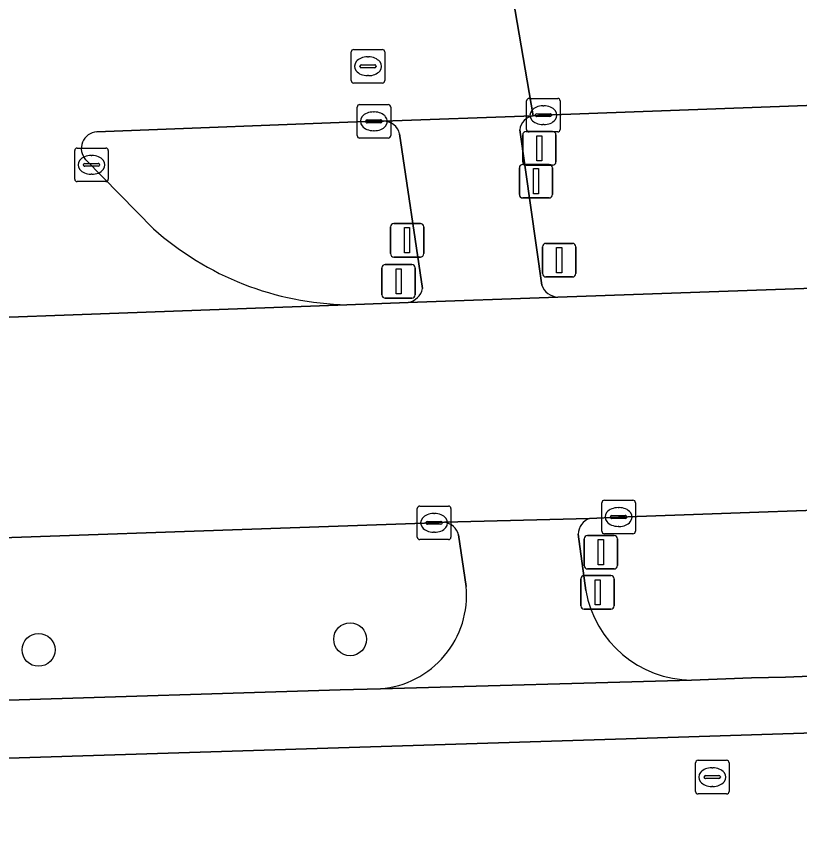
# Model space of a CAD drawing. Extents: x 160554 to 161248, y 385329 to 386506.
# Drawn here: x 160949.91 to 160973.26, y 386451.53 to 386475.66 of the extents above; entities that cross this region are included whole.
import ezdxf

# ---------------------------------------------------------------- set-up
doc = ezdxf.new("R2010")
doc.units = 0
for name, color, linetype in [('IMGEO_Berm_groen', 7, 'Continuous'), ('IMGEO_Boom', 7, 'Continuous'), ('IMGEO_Drukknoppaal', 7, 'Continuous'), ('IMGEO_Fietspad_gesloten', 7, 'Continuous'), ('IMGEO_Kolk', 7, 'Continuous'), ('IMGEO_OVBaan_gesloten', 7, 'Continuous'), ('IMGEO_Rijbaan_lokaal_gesloten', 7, 'Continuous'), ('IMGEO_Rijbaan_lokaal_open', 7, 'Continuous'), ('IMGEO_Rijbaan_regionaal_gesloten', 7, 'Continuous'), ('IMGEO_Rioolput', 7, 'Continuous'), ('IMGEO_Verkeerseiland_groen', 7, 'Continuous'), ('IMGEO_Verkeersregelinstallatiepaal', 7, 'Continuous')]:
    doc.layers.add(name, color=color, linetype=linetype)

msp = doc.modelspace()

# ---------------------------------------------------------------- linework, layer by layer
at = {"layer": 'IMGEO_Berm_groen'}
for points in [[(161035.332, 386475.249), (161025.855, 386474.909), (161004.373, 386474.129), (160985.901, 386473.455), (160965.62, 386472.712), (160965.318, 386472.691)], [(160964.915, 386472.278), (160965.57, 386467.65)], [(160966.046, 386467.293), (161025.581, 386469.385), (161043.934, 386470.03), (161044.45, 386470.302)], [(161048.08, 386463.189), (161048.02, 386463.211), (161047.96, 386463.226), (161046.671, 386463.258), (161044.423, 386463.32), (161042.412, 386463.35), (161025.819, 386462.757), (161025.781, 386462.756), (161005.311, 386462.05), (160986.838, 386461.411), (160967.863, 386460.736), (160966.998, 386460.695)], [(160962.669, 386460.579), (160962.363, 386460.562), (160944.041, 386459.932), (160931.4, 386459.494)], [(160963.321, 386458.664), (160963.094, 386460.207)], [(160966.659, 386460.226), (160966.882, 386458.545)], [(160970.039, 386455.874), (160971.827, 386455.939), (160972.833, 386455.965), (160975.062, 386456.053), (160977.866, 386456.122), (160978.29, 386456.132)], [(160934.11, 386454.814), (160934.647, 386454.818), (160936.899, 386454.842), (160949.355, 386455.263), (160959.561, 386455.59), (160960.766, 386455.616)]]:
    msp.add_lwpolyline(points, dxfattribs=at)
for centre, radius, start, end in [((160965.392, 386472.216), 0.481, 98.8392, 172.5651), ((160966.074, 386467.826), 0.534, 199.2542, 267.006), ((160967.162, 386460.219), 0.504, 109.0674, 179.2127), ((160962.608, 386460.08), 0.502, 14.5899, 83.0192), ((160960.529, 386458.409), 2.803, 274.8416, 5.2152), ((160970.068, 386459.11), 3.236, 190.0537, 269.4801)]:
    msp.add_arc(centre, radius, start, end, dxfattribs=at)
at = {"layer": 'IMGEO_Boom'}
for centre in [(160959.859, 386457.093), (160950.575, 386456.776)]:
    msp.add_circle(centre, 0.489, dxfattribs=at)
at = {"layer": 'IMGEO_Drukknoppaal'}
for p, q in [((160964.903, 386470.345), (160964.903, 386471.145)), ((160964.903, 386471.145), (160964.903, 386470.345)), ((160965.003, 386471.245), (160965.793, 386471.245)), ((160965.793, 386471.245), (160965.003, 386471.245)), ((160965.893, 386471.145), (160965.893, 386470.345)), ((160965.893, 386470.345), (160965.893, 386471.145)), ((160965.793, 386470.245), (160965.003, 386470.245)), ((160965.003, 386470.245), (160965.793, 386470.245)), ((160961.063, 386468.585), (160961.063, 386469.385)), ((160961.063, 386469.385), (160961.063, 386468.585)), ((160961.163, 386469.485), (160961.953, 386469.485)), ((160961.953, 386469.485), (160961.163, 386469.485)), ((160962.053, 386469.385), (160962.053, 386468.585)), ((160962.053, 386468.585), (160962.053, 386469.385)), ((160961.953, 386468.485), (160961.163, 386468.485)), ((160961.163, 386468.485), (160961.953, 386468.485)), ((160966.839, 386458.992), (160967.629, 386458.992)), ((160967.629, 386458.992), (160966.839, 386458.992)), ((160966.739, 386458.092), (160966.739, 386458.892)), ((160966.739, 386458.892), (160966.739, 386458.092)), ((160967.729, 386458.892), (160967.729, 386458.092)), ((160967.729, 386458.092), (160967.729, 386458.892)), ((160967.629, 386457.992), (160966.839, 386457.992)), ((160966.839, 386457.992), (160967.629, 386457.992))]:
    msp.add_line(p, q, dxfattribs=at)
for points in [[(160965.323, 386471.12), (160965.473, 386471.12), (160965.473, 386470.37), (160965.323, 386470.37), (160965.323, 386471.12)], [(160961.483, 386469.36), (160961.633, 386469.36), (160961.633, 386468.61), (160961.483, 386468.61), (160961.483, 386469.36)], [(160967.159, 386458.867), (160967.309, 386458.867), (160967.309, 386458.117), (160967.159, 386458.117), (160967.159, 386458.867)]]:
    msp.add_lwpolyline(points, dxfattribs=at)
for centre, start, end in [((160965.003, 386471.145), 90, 180), ((160965.003, 386471.145), 90, 180), ((160965.793, 386471.145), 0, 90), ((160965.793, 386471.145), 360, 90), ((160965.003, 386470.345), 180, 270), ((160965.003, 386470.345), 180, 270), ((160965.793, 386470.345), 270, 0), ((160965.793, 386470.345), 270, 0), ((160961.163, 386469.385), 90, 180), ((160961.163, 386469.385), 90, 180), ((160961.953, 386469.385), 0, 90), ((160961.953, 386469.385), 360, 90), ((160961.163, 386468.585), 180, 270), ((160961.163, 386468.585), 180, 270), ((160961.953, 386468.585), 270, 0), ((160961.953, 386468.585), 270, 0), ((160966.839, 386458.892), 90, 180), ((160966.839, 386458.892), 90, 180), ((160967.629, 386458.892), 0, 90), ((160967.629, 386458.892), 360, 90), ((160966.839, 386458.092), 180, 270), ((160966.839, 386458.092), 180, 270), ((160967.629, 386458.092), 270, 0), ((160967.629, 386458.092), 270, 0)]:
    msp.add_arc(centre, 0.1, start, end, dxfattribs=at)
at = {"layer": 'IMGEO_Fietspad_gesloten'}
for points in [[(160965.318, 386472.691), (160960.854, 386472.533)], [(160965.57, 386467.65), (160964.915, 386472.278)], [(160961.334, 386472.157), (160962.021, 386467.548)], [(160961.589, 386467.129), (160966.046, 386467.293)], [(160966.998, 386460.695), (160962.669, 386460.579)], [(160963.094, 386460.207), (160963.321, 386458.664)], [(160966.882, 386458.545), (160966.659, 386460.226)], [(160960.766, 386455.616), (160970.039, 386455.874)]]:
    msp.add_lwpolyline(points, dxfattribs=at)
for centre, radius, start, end in [((160960.86, 386472.047), 0.486, 13.1108, 90.7436), ((160965.392, 386472.216), 0.481, 98.8392, 172.5651), ((160966.074, 386467.826), 0.534, 199.2542, 267.006), ((160961.481, 386467.673), 0.555, 281.2637, 346.9859), ((160967.162, 386460.219), 0.504, 109.0674, 179.2127), ((160962.608, 386460.08), 0.502, 14.5899, 83.0192), ((160960.529, 386458.409), 2.803, 274.8416, 5.2152), ((160970.068, 386459.11), 3.236, 190.0537, 269.4801)]:
    msp.add_arc(centre, radius, start, end, dxfattribs=at)
at = {"layer": 'IMGEO_Kolk'}
for p, q in [((160965.194, 386473.212), (160966.046, 386473.212)), ((160960.068, 386472.103), (160960.068, 386472.955)), ((160960.143, 386473.029), (160960.995, 386473.029)), ((160961.069, 386472.955), (160961.069, 386472.103)), ((160965.119, 386472.286), (160965.119, 386473.138)), ((160965.607, 386472.992), (160965.632, 386472.992)), ((160966.12, 386473.138), (160966.12, 386472.286)), ((160960.556, 386472.809), (160960.581, 386472.809)), ((160965.378, 386472.706), (160965.378, 386472.718)), ((160965.421, 386472.755), (160965.819, 386472.755)), ((160965.862, 386472.718), (160965.862, 386472.706)), ((160960.327, 386472.523), (160960.327, 386472.535)), ((160960.765, 386472.486), (160960.367, 386472.486)), ((160960.37, 386472.572), (160960.768, 386472.572)), ((160960.811, 386472.535), (160960.811, 386472.523)), ((160965.816, 386472.669), (160965.418, 386472.669)), ((160960.579, 386472.249), (160960.554, 386472.249)), ((160965.63, 386472.432), (160965.605, 386472.432)), ((160960.995, 386472.029), (160960.143, 386472.029)), ((160966.046, 386472.212), (160965.194, 386472.212)), ((160951.726, 386471.732), (160952.578, 386471.732)), ((160951.651, 386470.806), (160951.651, 386471.658)), ((160952.139, 386471.512), (160952.164, 386471.512)), ((160952.652, 386471.658), (160952.652, 386470.806)), ((160951.953, 386471.275), (160952.351, 386471.275)), ((160951.91, 386471.226), (160951.91, 386471.238)), ((160952.348, 386471.189), (160951.95, 386471.189)), ((160952.394, 386471.238), (160952.394, 386471.226)), ((160952.162, 386470.952), (160952.137, 386470.952)), ((160952.578, 386470.732), (160951.726, 386470.732)), ((160967.362, 386460.31), (160967.362, 386461.162)), ((160967.437, 386461.236), (160968.289, 386461.236)), ((160968.363, 386461.162), (160968.363, 386460.31)), ((160961.862, 386460.136), (160961.862, 386460.988)), ((160961.937, 386461.062), (160962.789, 386461.062)), ((160962.863, 386460.988), (160962.863, 386460.136)), ((160967.85, 386461.016), (160967.875, 386461.016)), ((160962.35, 386460.842), (160962.375, 386460.842)), ((160967.621, 386460.73), (160967.621, 386460.742)), ((160968.059, 386460.693), (160967.661, 386460.693)), ((160967.664, 386460.779), (160968.062, 386460.779)), ((160968.105, 386460.742), (160968.105, 386460.73)), ((160962.121, 386460.556), (160962.121, 386460.568)), ((160962.559, 386460.519), (160962.161, 386460.519)), ((160962.164, 386460.605), (160962.562, 386460.605)), ((160962.605, 386460.568), (160962.605, 386460.556)), ((160967.873, 386460.456), (160967.848, 386460.456)), ((160962.373, 386460.282), (160962.348, 386460.282)), ((160968.289, 386460.236), (160967.437, 386460.236)), ((160962.789, 386460.062), (160961.937, 386460.062))]:
    msp.add_line(p, q, dxfattribs=at)
for points in [[(160965.194, 386473.212), (160966.046, 386473.212)], [(160960.068, 386472.103), (160960.068, 386472.955)], [(160960.143, 386473.029), (160960.995, 386473.029)], [(160961.069, 386472.955), (160961.069, 386472.103)], [(160965.119, 386472.286), (160965.119, 386473.138)], [(160966.12, 386473.138), (160966.12, 386472.286)], [(160960.995, 386472.029), (160960.143, 386472.029)], [(160966.046, 386472.212), (160965.194, 386472.212)], [(160951.726, 386471.732), (160952.578, 386471.732)], [(160951.651, 386470.806), (160951.651, 386471.658)], [(160952.652, 386471.658), (160952.652, 386470.806)], [(160952.578, 386470.732), (160951.726, 386470.732)], [(160967.362, 386460.31), (160967.362, 386461.162)], [(160967.437, 386461.236), (160968.289, 386461.236)], [(160968.363, 386461.162), (160968.363, 386460.31)], [(160961.862, 386460.136), (160961.862, 386460.988)], [(160961.937, 386461.062), (160962.789, 386461.062)], [(160962.863, 386460.988), (160962.863, 386460.136)], [(160968.289, 386460.236), (160967.437, 386460.236)], [(160962.789, 386460.062), (160961.937, 386460.062)]]:
    msp.add_lwpolyline(points, dxfattribs=at)
for centre, radius, start, end in [((160965.196, 386473.136), 0.0765, 91.552, 178.448), ((160965.196, 386473.136), 0.0765, 91.552, 178.448), ((160966.044, 386473.136), 0.0765, 1.552, 88.448), ((160966.044, 386473.136), 0.0765, 1.552, 88.448), ((160960.145, 386472.953), 0.0765, 91.552, 178.448), ((160960.145, 386472.953), 0.0765, 91.552, 178.448), ((160960.993, 386472.953), 0.0765, 1.552, 88.448), ((160960.993, 386472.953), 0.0765, 1.552, 88.448), ((160965.418, 386472.715), 0.0403, 85.8775, 175.7526), ((160965.415, 386472.705), 0.0366, 178.938, 274.7102), ((160965.819, 386472.712), 0.043, 264.8664, 352.4533), ((160965.823, 386472.717), 0.0386, 1.7309, 96.639), ((160960.367, 386472.532), 0.0403, 85.8775, 175.7526), ((160960.364, 386472.522), 0.0366, 178.938, 274.7102), ((160960.768, 386472.529), 0.043, 264.8664, 352.4533), ((160960.772, 386472.534), 0.0386, 1.7309, 96.639), ((160965.196, 386472.288), 0.0765, 181.552, 268.448), ((160965.196, 386472.288), 0.0765, 181.552, 268.448), ((160966.044, 386472.288), 0.0765, 271.552, 358.448), ((160966.044, 386472.288), 0.0765, 271.552, 358.448), ((160960.145, 386472.105), 0.0765, 181.552, 268.448), ((160960.145, 386472.105), 0.0765, 181.552, 268.448), ((160960.993, 386472.105), 0.0765, 271.552, 358.448), ((160960.993, 386472.105), 0.0765, 271.552, 358.448), ((160951.728, 386471.656), 0.0765, 91.552, 178.448), ((160951.728, 386471.656), 0.0765, 91.552, 178.448), ((160952.576, 386471.656), 0.0765, 1.552, 88.448), ((160952.576, 386471.656), 0.0765, 1.552, 88.448), ((160951.95, 386471.235), 0.0403, 85.8775, 175.7526), ((160952.355, 386471.237), 0.0386, 1.7309, 96.639), ((160951.947, 386471.225), 0.0366, 178.938, 274.7102), ((160952.351, 386471.232), 0.043, 264.8664, 352.4533), ((160951.728, 386470.808), 0.0765, 181.552, 268.448), ((160951.728, 386470.808), 0.0765, 181.552, 268.448), ((160952.576, 386470.808), 0.0765, 271.552, 358.448), ((160952.576, 386470.808), 0.0765, 271.552, 358.448), ((160967.439, 386461.16), 0.0765, 91.552, 178.448), ((160967.439, 386461.16), 0.0765, 91.552, 178.448), ((160968.287, 386461.16), 0.0765, 1.552, 88.448), ((160968.287, 386461.16), 0.0765, 1.552, 88.448), ((160961.939, 386460.986), 0.0765, 91.552, 178.448), ((160961.939, 386460.986), 0.0765, 91.552, 178.448), ((160962.787, 386460.986), 0.0765, 1.552, 88.448), ((160962.787, 386460.986), 0.0765, 1.552, 88.448), ((160967.661, 386460.739), 0.0403, 85.8775, 175.7526), ((160967.658, 386460.729), 0.0366, 178.938, 274.7102), ((160968.062, 386460.736), 0.043, 264.8664, 352.4533), ((160968.066, 386460.741), 0.0386, 1.7309, 96.639), ((160962.161, 386460.565), 0.0403, 85.8775, 175.7526), ((160962.158, 386460.555), 0.0366, 178.938, 274.7102), ((160962.562, 386460.562), 0.043, 264.8664, 352.4533), ((160962.566, 386460.567), 0.0386, 1.7309, 96.639), ((160967.439, 386460.312), 0.0765, 181.552, 268.448), ((160967.439, 386460.312), 0.0765, 181.552, 268.448), ((160968.287, 386460.312), 0.0765, 271.552, 358.448), ((160968.287, 386460.312), 0.0765, 271.552, 358.448), ((160961.939, 386460.138), 0.0765, 181.552, 268.448), ((160961.939, 386460.138), 0.0765, 181.552, 268.448), ((160962.787, 386460.138), 0.0765, 271.552, 358.448), ((160962.787, 386460.138), 0.0765, 271.552, 358.448)]:
    msp.add_arc(centre, radius, start, end, dxfattribs=at)
for centre, major_axis, ratio, start_param, end_param in [((160965.606, 386472.712), (-0.387, 0.002), 0.722429, 4.712389, 7.853982), ((160965.631, 386472.712), (-0.39, 0.002), 0.717154, 1.570796, 4.712389), ((160960.555, 386472.529), (-0.387, 0.002), 0.722429, 4.712389, 7.853982), ((160960.58, 386472.529), (-0.39, 0.002), 0.717154, 1.570796, 4.712389), ((160952.138, 386471.232), (-0.387, 0.002), 0.722429, 4.712389, 7.853982), ((160952.163, 386471.232), (-0.39, 0.002), 0.717154, 1.570796, 4.712389), ((160967.849, 386460.736), (-0.387, 0.002), 0.722429, 4.712389, 7.853982), ((160967.874, 386460.736), (-0.39, 0.002), 0.717154, 1.570796, 4.712389), ((160962.349, 386460.562), (-0.387, 0.002), 0.722429, 4.712389, 7.853982), ((160962.374, 386460.562), (-0.39, 0.002), 0.717154, 1.570796, 4.712389)]:
    msp.add_ellipse(centre, major_axis=major_axis, ratio=ratio, start_param=start_param, end_param=end_param, dxfattribs=at)
at = {"layer": 'IMGEO_OVBaan_gesloten'}
for points in [[(160838.092, 386456.3), (160838.335, 386456.31), (160846.133, 386456.55), (160852.127, 386456.713), (160872.596, 386457.423), (160891.121, 386458.065), (160907.581, 386458.638), (160924.605, 386459.241), (160924.9, 386459.274), (160928.309, 386459.403), (160931.4, 386459.494), (160944.041, 386459.932), (160962.363, 386460.562), (160962.669, 386460.579), (160966.998, 386460.695), (160967.863, 386460.736), (160986.838, 386461.411), (161005.311, 386462.05), (161025.781, 386462.756), (161025.819, 386462.757), (161025.581, 386469.385)], [(161025.581, 386469.385), (160966.046, 386467.293), (160961.589, 386467.129), (160959.764, 386467.064), (160941.261, 386466.389), (160941.101, 386466.403), (160938.678, 386466.316), (160930.387, 386466.037), (160927.041, 386465.92), (160923.874, 386465.819), (160888.986, 386464.617), (160869.247, 386463.931), (160859.014, 386463.581), (160848.678, 386463.298)]]:
    msp.add_lwpolyline(points, dxfattribs=at)
at = {"layer": 'IMGEO_Rijbaan_lokaal_gesloten'}
msp.add_lwpolyline([(160914.745, 386452.456), (160968.089, 386454.126), (160977.113, 386454.414), (160977.884, 386454.459), (160977.866, 386456.122), (160975.062, 386456.053), (160972.833, 386455.965), (160971.827, 386455.939), (160970.039, 386455.874), (160960.766, 386455.616), (160959.561, 386455.59), (160949.355, 386455.263), (160936.899, 386454.842), (160934.647, 386454.818), (160934.11, 386454.814), (160928.92, 386454.642)], dxfattribs=at)
at = {"layer": 'IMGEO_Rijbaan_lokaal_open'}
msp.add_lwpolyline([(160953.521, 386450.568), (160977.958, 386451.373), (160977.884, 386454.459), (160977.113, 386454.414), (160968.089, 386454.126), (160914.745, 386452.456), (160852.696, 386450.515), (160852.71, 386452.225), (160849.907, 386452.172), (160848.813, 386452.129), (160848.661, 386452.071), (160848.499, 386452.009), (160841.687, 386448.669), (160835.715, 386445.741), (160834.902, 386445.264), (160834.889, 386445.05), (160837.531, 386445.137), (160852.709, 386445.698), (160852.687, 386446.189), (160852.696, 386447.375), (160901.237, 386448.921)], close=True, dxfattribs=at)
at = {"layer": 'IMGEO_Rijbaan_regionaal_gesloten'}
for points in [[(161045.309, 386482.044), (161016.121, 386480.981), (160983.233, 386479.827), (160977.198, 386479.633), (160975.189, 386479.64), (160964.003, 386480.35), (160965.318, 386472.691), (160965.62, 386472.712), (160985.901, 386473.455), (161004.373, 386474.129), (161025.855, 386474.909), (161035.332, 386475.249)], [(160952.314, 386472.215), (160960.569, 386472.529), (160960.854, 386472.533), (160965.318, 386472.691), (160964.003, 386480.35), (160959.711, 386480.643), (160957.514, 386480.861)], [(160953.999, 386469.328), (160951.978, 386471.386)], [(160941.101, 386466.403), (160941.261, 386466.389), (160959.764, 386467.064)]]:
    msp.add_lwpolyline(points, dxfattribs=at)
for centre, radius, start, end in [((160952.344, 386471.72), 0.496, 93.5176, 222.3562), ((160959.932, 386475.964), 8.901, 228.1996, 268.9191)]:
    msp.add_arc(centre, radius, start, end, dxfattribs=at)
at = {"layer": 'IMGEO_Rioolput'}
for p, q in [((160959.967, 386474.67), (160960.819, 386474.67)), ((160959.892, 386473.744), (160959.892, 386474.596)), ((160960.38, 386474.45), (160960.405, 386474.45)), ((160960.893, 386474.596), (160960.893, 386473.744)), ((160960.151, 386474.164), (160960.151, 386474.176)), ((160960.194, 386474.213), (160960.592, 386474.213)), ((160960.635, 386474.176), (160960.635, 386474.164)), ((160960.589, 386474.127), (160960.191, 386474.127)), ((160960.819, 386473.67), (160959.967, 386473.67)), ((160960.403, 386473.89), (160960.378, 386473.89)), ((160970.154, 386452.559), (160970.154, 386453.411)), ((160970.229, 386453.485), (160971.081, 386453.485)), ((160971.155, 386453.411), (160971.155, 386452.559)), ((160970.642, 386453.265), (160970.667, 386453.265)), ((160970.413, 386452.979), (160970.413, 386452.991)), ((160970.851, 386452.942), (160970.453, 386452.942)), ((160970.456, 386453.028), (160970.854, 386453.028)), ((160970.897, 386452.991), (160970.897, 386452.979)), ((160970.665, 386452.705), (160970.64, 386452.705)), ((160971.081, 386452.485), (160970.229, 386452.485))]:
    msp.add_line(p, q, dxfattribs=at)
for points in [[(160959.967, 386474.67), (160960.819, 386474.67)], [(160959.892, 386473.744), (160959.892, 386474.596)], [(160960.893, 386474.596), (160960.893, 386473.744)], [(160960.819, 386473.67), (160959.967, 386473.67)], [(160970.154, 386452.559), (160970.154, 386453.411)], [(160970.229, 386453.485), (160971.081, 386453.485)], [(160971.155, 386453.411), (160971.155, 386452.559)], [(160971.081, 386452.485), (160970.229, 386452.485)]]:
    msp.add_lwpolyline(points, dxfattribs=at)
for centre, radius, start, end in [((160959.969, 386474.594), 0.0765, 91.552, 178.448), ((160959.969, 386474.594), 0.0765, 91.552, 178.448), ((160960.817, 386474.594), 0.0765, 1.552, 88.448), ((160960.817, 386474.594), 0.0765, 1.552, 88.448), ((160960.191, 386474.173), 0.0403, 85.8775, 175.7526), ((160960.188, 386474.163), 0.0366, 178.938, 274.7102), ((160960.592, 386474.17), 0.043, 264.8664, 352.4533), ((160960.596, 386474.175), 0.0386, 1.7309, 96.639), ((160959.969, 386473.746), 0.0765, 181.552, 268.448), ((160959.969, 386473.746), 0.0765, 181.552, 268.448), ((160960.817, 386473.746), 0.0765, 271.552, 358.448), ((160960.817, 386473.746), 0.0765, 271.552, 358.448), ((160970.231, 386453.409), 0.0765, 91.552, 178.448), ((160970.231, 386453.409), 0.0765, 91.552, 178.448), ((160971.079, 386453.409), 0.0765, 1.552, 88.448), ((160971.079, 386453.409), 0.0765, 1.552, 88.448), ((160970.453, 386452.988), 0.0403, 85.8775, 175.7526), ((160970.45, 386452.978), 0.0366, 178.938, 274.7102), ((160970.854, 386452.985), 0.043, 264.8664, 352.4533), ((160970.858, 386452.99), 0.0386, 1.7309, 96.639), ((160970.231, 386452.561), 0.0765, 181.552, 268.448), ((160970.231, 386452.561), 0.0765, 181.552, 268.448), ((160971.079, 386452.561), 0.0765, 271.552, 358.448), ((160971.079, 386452.561), 0.0765, 271.552, 358.448)]:
    msp.add_arc(centre, radius, start, end, dxfattribs=at)
for centre, major_axis, ratio, start_param, end_param in [((160960.379, 386474.17), (-0.387, 0.002), 0.722429, 4.712389, 7.853982), ((160960.404, 386474.17), (-0.39, 0.002), 0.717154, 1.570796, 4.712389), ((160970.641, 386452.985), (-0.387, 0.002), 0.722429, 4.712389, 7.853982), ((160970.666, 386452.985), (-0.39, 0.002), 0.717154, 1.570796, 4.712389)]:
    msp.add_ellipse(centre, major_axis=major_axis, ratio=ratio, start_param=start_param, end_param=end_param, dxfattribs=at)
at = {"layer": 'IMGEO_Verkeerseiland_groen'}
for points in [[(160960.854, 386472.533), (160960.569, 386472.529), (160952.314, 386472.215)], [(160962.021, 386467.548), (160961.334, 386472.157)], [(160951.978, 386471.386), (160953.999, 386469.328)], [(160959.764, 386467.064), (160961.589, 386467.129)]]:
    msp.add_lwpolyline(points, dxfattribs=at)
for centre, radius, start, end in [((160960.86, 386472.047), 0.486, 13.1108, 90.7436), ((160952.344, 386471.72), 0.496, 93.5176, 222.3562), ((160959.932, 386475.964), 8.901, 228.1996, 268.9191), ((160961.481, 386467.673), 0.555, 281.2637, 346.9859)]:
    msp.add_arc(centre, radius, start, end, dxfattribs=at)
at = {"layer": 'IMGEO_Verkeersregelinstallatiepaal'}
for p, q in [((160965.104, 386472.226), (160965.894, 386472.226)), ((160965.894, 386472.226), (160965.104, 386472.226)), ((160965.004, 386471.326), (160965.004, 386472.126)), ((160965.004, 386472.126), (160965.004, 386471.326)), ((160965.994, 386472.126), (160965.994, 386471.326)), ((160965.994, 386471.326), (160965.994, 386472.126)), ((160965.894, 386471.226), (160965.104, 386471.226)), ((160965.104, 386471.226), (160965.894, 386471.226)), ((160965.695, 386468.891), (160966.485, 386468.891)), ((160966.485, 386468.891), (160965.695, 386468.891)), ((160965.595, 386467.991), (160965.595, 386468.791)), ((160965.595, 386468.791), (160965.595, 386467.991)), ((160966.585, 386468.791), (160966.585, 386467.991)), ((160966.585, 386467.991), (160966.585, 386468.791)), ((160960.809, 386467.36), (160960.809, 386468.16)), ((160960.809, 386468.16), (160960.809, 386467.36)), ((160960.909, 386468.26), (160961.699, 386468.26)), ((160961.699, 386468.26), (160960.909, 386468.26)), ((160961.799, 386468.16), (160961.799, 386467.36)), ((160961.799, 386467.36), (160961.799, 386468.16)), ((160966.485, 386467.891), (160965.695, 386467.891)), ((160965.695, 386467.891), (160966.485, 386467.891)), ((160961.699, 386467.26), (160960.909, 386467.26)), ((160960.909, 386467.26), (160961.699, 386467.26)), ((160966.937, 386460.188), (160967.727, 386460.188)), ((160967.727, 386460.188), (160966.937, 386460.188)), ((160966.837, 386459.288), (160966.837, 386460.088)), ((160966.837, 386460.088), (160966.837, 386459.288)), ((160967.827, 386460.088), (160967.827, 386459.288)), ((160967.827, 386459.288), (160967.827, 386460.088)), ((160967.727, 386459.188), (160966.937, 386459.188)), ((160966.937, 386459.188), (160967.727, 386459.188))]:
    msp.add_line(p, q, dxfattribs=at)
for points in [[(160965.424, 386472.101), (160965.574, 386472.101), (160965.574, 386471.351), (160965.424, 386471.351), (160965.424, 386472.101)], [(160966.015, 386468.766), (160966.165, 386468.766), (160966.165, 386468.016), (160966.015, 386468.016), (160966.015, 386468.766)], [(160961.229, 386468.135), (160961.379, 386468.135), (160961.379, 386467.385), (160961.229, 386467.385), (160961.229, 386468.135)], [(160967.257, 386460.063), (160967.407, 386460.063), (160967.407, 386459.313), (160967.257, 386459.313), (160967.257, 386460.063)]]:
    msp.add_lwpolyline(points, dxfattribs=at)
for centre, start, end in [((160965.104, 386472.126), 90, 180), ((160965.104, 386472.126), 90, 180), ((160965.894, 386472.126), 0, 90), ((160965.894, 386472.126), 360, 90), ((160965.104, 386471.326), 180, 270), ((160965.104, 386471.326), 180, 270), ((160965.894, 386471.326), 270, 0), ((160965.894, 386471.326), 270, 0), ((160965.695, 386468.791), 90, 180), ((160965.695, 386468.791), 90, 180), ((160966.485, 386468.791), 0, 90), ((160966.485, 386468.791), 360, 90), ((160960.909, 386468.16), 90, 180), ((160960.909, 386468.16), 90, 180), ((160961.699, 386468.16), 0, 90), ((160961.699, 386468.16), 360, 90), ((160965.695, 386467.991), 180, 270), ((160965.695, 386467.991), 180, 270), ((160966.485, 386467.991), 270, 0), ((160966.485, 386467.991), 270, 0), ((160960.909, 386467.36), 180, 270), ((160960.909, 386467.36), 180, 270), ((160961.699, 386467.36), 270, 0), ((160961.699, 386467.36), 270, 0), ((160966.937, 386460.088), 90, 180), ((160966.937, 386460.088), 90, 180), ((160967.727, 386460.088), 0, 90), ((160967.727, 386460.088), 360, 90), ((160966.937, 386459.288), 180, 270), ((160966.937, 386459.288), 180, 270), ((160967.727, 386459.288), 270, 0), ((160967.727, 386459.288), 270, 0)]:
    msp.add_arc(centre, 0.1, start, end, dxfattribs=at)

doc.saveas('drawing.dxf')
